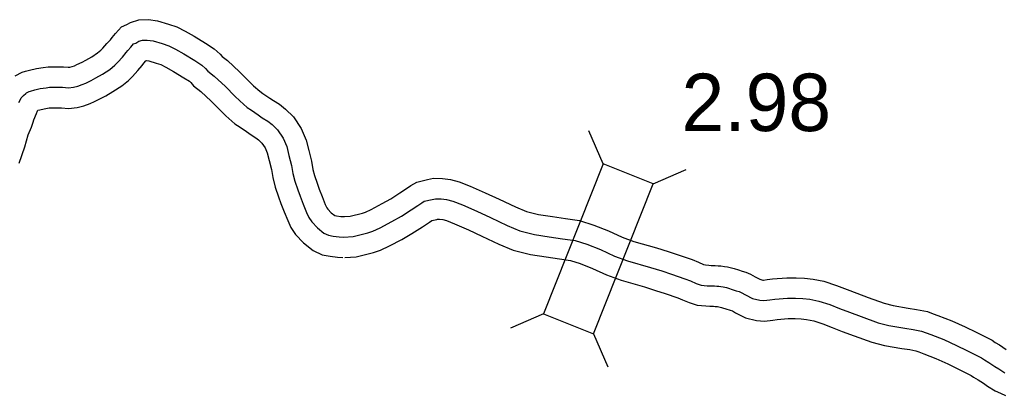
# Model space of a CAD drawing. Extents: x -83719 to 153526, y -11835 to 11446.
# Drawn here: x 9177.2 to 9417.8, y -1530.8 to -1438.6 of the extents above; entities that cross this region are included whole.
import ezdxf

# ---------------------------------------------------------------- set-up
doc = ezdxf.new("R2010")
doc.units = 0
for name, color, linetype in [('Level 11', 7, 'Continuous'), ('Level 20', 7, 'Continuous'), ('Level 58', 7, 'Continuous'), ('Level 59', 7, 'Continuous')]:
    doc.layers.add(name, color=color, linetype=linetype)

msp = doc.modelspace()

# ---------------------------------------------------------------- linework, layer by layer
at = {"layer": 'Level 11'}
for points in [[(9176.17, -1452.38), (9177.85, -1451.48), (9178.69, -1451.3), (9179.68, -1451.03), (9181.34, -1450.64), (9182.99, -1450.39), (9184.26, -1450.21), (9185.93, -1450.23), (9187.99, -1450.21), (9189.14, -1450.33), (9189.56, -1450.28), (9190.07, -1450.16), (9190.66, -1449.95), (9191.28, -1449.66), (9192.54, -1449.06), (9193.44, -1448.58), (9194.89, -1447.73), (9196.34, -1446.8), (9197.15, -1446.12), (9197.63, -1445.65), (9198.64, -1444.51), (9199.47, -1443.56), (9199.87, -1443.04), (9200.73, -1442.03), (9202.23, -1440.42), (9203.51, -1439.87), (9204.43, -1439.37), (9206.42, -1438.67), (9208.83, -1438.63), (9211.05, -1438.96), (9213.68, -1439.74), (9215.73, -1440.41), (9217.77, -1441.48), (9219.96, -1442.68), (9222.8, -1444.41), (9224.88, -1445.77), (9226.36, -1447.07), (9226.86, -1447.67), (9228.13, -1448.66), (9231.13, -1451.44), (9233.47, -1453.81), (9234.57, -1454.87), (9236.07, -1456.19), (9236.85, -1456.71), (9238.52, -1457.86), (9239.43, -1458.5), (9240.9, -1459.4), (9242.39, -1460.59), (9244.3, -1462.46), (9246.25, -1465.32), (9247.43, -1468.19), (9248.06, -1470.69), (9248.75, -1473.35), (9249.07, -1475.35), (9249.44, -1476.85), (9250.1, -1478.73), (9250.61, -1480.17), (9251.36, -1482.03), (9252.11, -1483.94), (9252.49, -1484.74), (9252.75, -1485.14), (9253.56, -1485.99), (9254.43, -1486.69), (9254.84, -1486.76), (9255.93, -1486.9), (9256.82, -1486.94)], [(9177.1, -1473.82), (9178.47, -1469.86), (9178.89, -1468.33), (9179.36, -1466.91), (9180.11, -1464.99), (9180.53, -1463.74), (9180.72, -1463.24), (9181.36, -1461.64), (9181.62, -1461), (9181.69, -1460.85), (9182.16, -1460.72), (9183.23, -1460.47), (9184.45, -1460.28), (9184.91, -1460.22), (9185.9, -1460.23), (9187.5, -1460.22), (9189.21, -1460.4), (9191.32, -1460.14), (9192.95, -1459.76), (9194.5, -1459.19), (9195.55, -1458.7), (9197.04, -1457.99), (9198.34, -1457.3), (9200.11, -1456.26), (9202.27, -1454.88), (9203.89, -1453.52), (9204.88, -1452.55), (9206.16, -1451.11), (9207.23, -1449.88), (9207.64, -1449.34), (9208.16, -1448.73), (9208.28, -1448.66), (9208.88, -1448.75), (9210.7, -1449.29), (9211.83, -1449.66), (9213.04, -1450.29), (9214.95, -1451.34), (9217.47, -1452.87), (9218.82, -1453.76), (9219.19, -1454.08), (9219.87, -1454.9), (9221.64, -1456.28), (9224.17, -1458.63), (9226.44, -1460.92), (9227.78, -1462.22), (9229.98, -1464.15), (9231.24, -1464.99), (9232.82, -1466.07), (9233.95, -1466.86), (9235.13, -1467.59), (9235.75, -1468.09), (9236.6, -1468.92), (9237.4, -1470.1), (9237.91, -1471.32), (9238.37, -1473.17), (9238.95, -1475.4), (9239.26, -1477.33), (9239.85, -1479.72), (9240.67, -1482.06), (9241.26, -1483.7), (9242.07, -1485.73), (9242.93, -1487.91), (9243.72, -1489.59), (9244.84, -1491.34), (9246.8, -1493.39), (9249.14, -1495.26), (9251.36, -1496.3), (9253.33, -1496.65), (9255.09, -1496.87), (9256.4, -1496.93)], [(9256.31, -1486.94), (9258.19, -1486.83), (9261.22, -1486.09), (9261.95, -1485.85), (9263.34, -1485.2), (9266.03, -1483.75), (9268.2, -1482.54), (9270.41, -1481.1), (9272.03, -1480.03), (9273.08, -1479.3), (9274.54, -1478.47), (9277.17, -1477.87), (9278.61, -1477.53), (9280.87, -1477.6), (9282.77, -1477.82), (9284.95, -1478.4), (9287.64, -1479.44), (9291.29, -1481.07), (9294.71, -1482.64), (9298.69, -1484.52), (9301.39, -1485.67), (9304.36, -1486.42), (9307.75, -1486.93), (9310.96, -1487.43), (9314.41, -1487.91), (9317.9, -1488.99), (9321.48, -1490.42), (9324.85, -1491.96), (9327.72, -1493.01), (9333.26, -1494.61), (9336.1, -1495.5), (9338.54, -1496.31), (9341.97, -1497.47), (9343.53, -1498.09), (9344.76, -1498.63), (9345.25, -1498.78), (9346.1, -1498.87), (9346.64, -1498.9), (9347.68, -1498.91), (9348.41, -1498.96), (9349.07, -1499.01), (9349.9, -1499.13), (9350.63, -1499.27), (9351.61, -1499.49), (9352.31, -1499.68), (9353.35, -1500.01), (9354.27, -1500.32), (9355.17, -1500.57), (9356.27, -1501.03), (9357.44, -1501.71), (9358.59, -1502.3), (9359.34, -1502.48), (9359.46, -1502.49), (9360.35, -1502.38), (9361.68, -1502.17), (9365.19, -1501.91), (9367.45, -1501.94), (9369.54, -1502), (9371.63, -1502.27), (9374.27, -1502.78), (9377.38, -1503.78), (9379.95, -1504.77), (9382.33, -1505.72), (9385.11, -1506.72), (9389.04, -1508.16), (9391.26, -1508.75), (9394.9, -1509.37), (9396.97, -1509.67), (9399.63, -1510.18), (9401.07, -1510.76), (9402.22, -1511.16), (9405.61, -1512.48), (9408.93, -1513.97), (9411.58, -1515.29), (9415.47, -1517.26), (9416.25, -1517.79), (9417.33, -1518.4), (9418.95, -1519.5)], [(9256.91, -1496.93), (9259.69, -1496.76), (9263.94, -1495.71), (9265.62, -1495.18), (9267.84, -1494.13), (9270.84, -1492.51), (9273.36, -1491.11), (9275.9, -1489.46), (9277.64, -1488.31), (9278.25, -1487.88), (9279.45, -1487.61), (9279.61, -1487.57), (9280.14, -1487.59), (9280.91, -1487.67), (9281.85, -1487.92), (9283.79, -1488.67), (9287.17, -1490.19), (9290.5, -1491.7), (9294.6, -1493.65), (9298.19, -1495.17), (9302.39, -1496.24), (9306.24, -1496.81), (9309.49, -1497.32), (9312.22, -1497.71), (9314.57, -1498.43), (9317.55, -1499.62), (9321.06, -1501.22), (9324.62, -1502.52), (9330.37, -1504.18), (9333.03, -1505.02), (9335.37, -1505.79), (9338.5, -1506.85), (9339.66, -1507.32), (9341.28, -1508.02), (9343.24, -1508.63), (9345.32, -1508.84), (9346.31, -1508.9), (9347.27, -1508.91), (9347.67, -1508.93), (9348, -1508.96), (9348.24, -1508.99), (9348.57, -1509.06), (9349.18, -1509.19), (9349.48, -1509.28), (9350.23, -1509.51), (9351.3, -1509.88), (9351.87, -1510.04), (9352.63, -1510.48), (9355.06, -1511.73), (9357.76, -1512.39), (9359.7, -1512.54), (9361.74, -1512.28), (9362.82, -1512.12), (9365.5, -1511.92), (9367.24, -1511.94), (9368.74, -1511.98), (9370.04, -1512.15), (9371.78, -1512.49), (9374.05, -1513.22), (9376.31, -1514.09), (9378.78, -1515.06), (9381.69, -1516.12), (9386.05, -1517.71), (9389.14, -1518.53), (9393.34, -1519.25), (9395.33, -1519.54), (9396.78, -1519.81), (9397.54, -1520.12), (9398.77, -1520.55), (9401.74, -1521.7), (9404.65, -1523.02), (9407.1, -1524.23), (9410.36, -1525.88), (9410.97, -1526.29), (9412.07, -1526.91), (9413.36, -1527.78), (9414.39, -1528.48), (9416.22, -1529.62), (9417.53, -1530.25), (9418.77, -1530.76)]]:
    msp.add_lwpolyline(points, dxfattribs=at)
at = {"layer": 'Level 20'}
for p, q in [((9320.2, -1473.98), (9316.72, -1465.9)), ((9332.47, -1478.86), (9340.55, -1475.38)), ((9305.56, -1510.78), (9297.48, -1514.26)), ((9317.83, -1515.66), (9321.31, -1523.74))]:
    msp.add_line(p, q, dxfattribs=at)
msp.add_lwpolyline([(9320.2, -1473.98), (9305.56, -1510.78), (9317.83, -1515.66), (9332.47, -1478.86)], close=True, dxfattribs=at)
at = {"layer": 'Level 59'}
for points in [[(9177.06, -1458.93), (9177.33, -1458.4), (9177.63, -1457.8), (9177.94, -1457.51), (9178.21, -1457.24), (9178.74, -1456.72), (9178.91, -1456.58), (9179.58, -1456.23), (9179.88, -1456.16), (9180.92, -1455.87), (9182.28, -1455.56), (9183.72, -1455.34), (9184.58, -1455.21), (9185.92, -1455.23), (9187.75, -1455.22), (9189.18, -1455.37), (9190.44, -1455.21), (9191.51, -1454.96), (9192.58, -1454.57), (9193.42, -1454.18), (9194.79, -1453.53), (9195.89, -1452.94), (9197.5, -1451.99), (9199.31, -1450.84), (9200.52, -1449.82), (9201.26, -1449.1), (9202.4, -1447.81), (9203.35, -1446.72), (9203.75, -1446.19), (9204.46, -1445.36), (9205.17, -1444.6), (9205.7, -1444.38), (9206.47, -1443.95), (9207.31, -1443.66), (9208.51, -1443.64), (9209.97, -1443.86), (9212.19, -1444.52), (9213.78, -1445.03), (9215.4, -1445.89), (9217.46, -1447.01), (9220.13, -1448.64), (9221.85, -1449.76), (9222.78, -1450.58), (9223.37, -1451.28), (9224.88, -1452.47), (9227.65, -1455.03), (9229.96, -1457.36), (9231.18, -1458.55), (9233.02, -1460.17), (9234.05, -1460.85), (9235.67, -1461.97), (9236.69, -1462.68), (9238.01, -1463.49), (9239.07, -1464.34), (9240.45, -1465.69), (9241.83, -1467.71), (9242.67, -1469.75), (9243.21, -1471.93), (9243.85, -1474.37), (9244.16, -1476.34), (9244.64, -1478.28), (9245.39, -1480.4), (9245.93, -1481.94), (9246.71, -1483.88), (9247.52, -1485.93), (9248.11, -1487.17), (9248.8, -1488.24), (9250.18, -1489.69), (9251.79, -1490.98), (9252.89, -1491.49), (9254.08, -1491.71), (9255.51, -1491.89), (9256.61, -1491.93)], [(9256.61, -1491.93), (9258.94, -1491.79), (9262.58, -1490.9), (9263.78, -1490.51), (9265.59, -1489.67), (9268.43, -1488.13), (9270.78, -1486.82), (9273.16, -1485.28), (9274.83, -1484.17), (9275.74, -1483.54), (9276.37, -1483.18), (9278.31, -1482.74), (9279.11, -1482.55), (9280.51, -1482.6), (9281.84, -1482.74), (9283.4, -1483.16), (9285.72, -1484.06), (9289.23, -1485.63), (9292.61, -1487.17), (9296.65, -1489.08), (9299.79, -1490.42), (9303.38, -1491.33), (9307, -1491.87), (9310.22, -1492.37), (9313.31, -1492.81), (9316.23, -1493.71), (9319.51, -1495.02), (9322.96, -1496.59), (9326.17, -1497.76), (9331.81, -1499.39), (9334.57, -1500.26), (9336.95, -1501.05), (9340.24, -1502.16), (9341.59, -1502.71), (9343.02, -1503.32), (9344.25, -1503.71), (9345.71, -1503.86), (9346.47, -1503.9), (9347.47, -1503.91), (9348.04, -1503.95), (9348.54, -1503.99), (9349.07, -1504.06), (9349.6, -1504.17), (9350.4, -1504.34), (9350.89, -1504.48), (9351.79, -1504.76), (9352.78, -1505.1), (9353.55, -1505.31), (9354.05, -1505.52), (9355.04, -1506.1), (9356.82, -1507.02), (9358.55, -1507.44), (9359.58, -1507.52), (9361.05, -1507.33), (9362.25, -1507.15), (9365.35, -1506.91), (9367.34, -1506.94), (9369.14, -1506.99), (9370.83, -1507.21), (9373.03, -1507.63), (9375.71, -1508.5), (9378.13, -1509.43), (9380.55, -1510.39), (9383.4, -1511.42), (9387.55, -1512.94), (9390.2, -1513.64), (9394.12, -1514.31), (9396.15, -1514.6), (9398.21, -1514.99), (9399.3, -1515.44), (9400.49, -1515.85), (9403.68, -1517.09), (9406.79, -1518.5), (9409.34, -1519.76), (9412.91, -1521.57), (9413.61, -1522.04), (9414.7, -1522.66), (9416.15, -1523.64), (9417.11, -1524.28), (9418.63, -1525.24)]]:
    msp.add_lwpolyline(points, dxfattribs=at)

# ---------------------------------------------------------------- texts
at = {"layer": 'Level 58'}
msp.add_text('2.98', height=14.08, dxfattribs=at).set_placement((9339.4, -1465.96))

doc.saveas('drawing.dxf')
